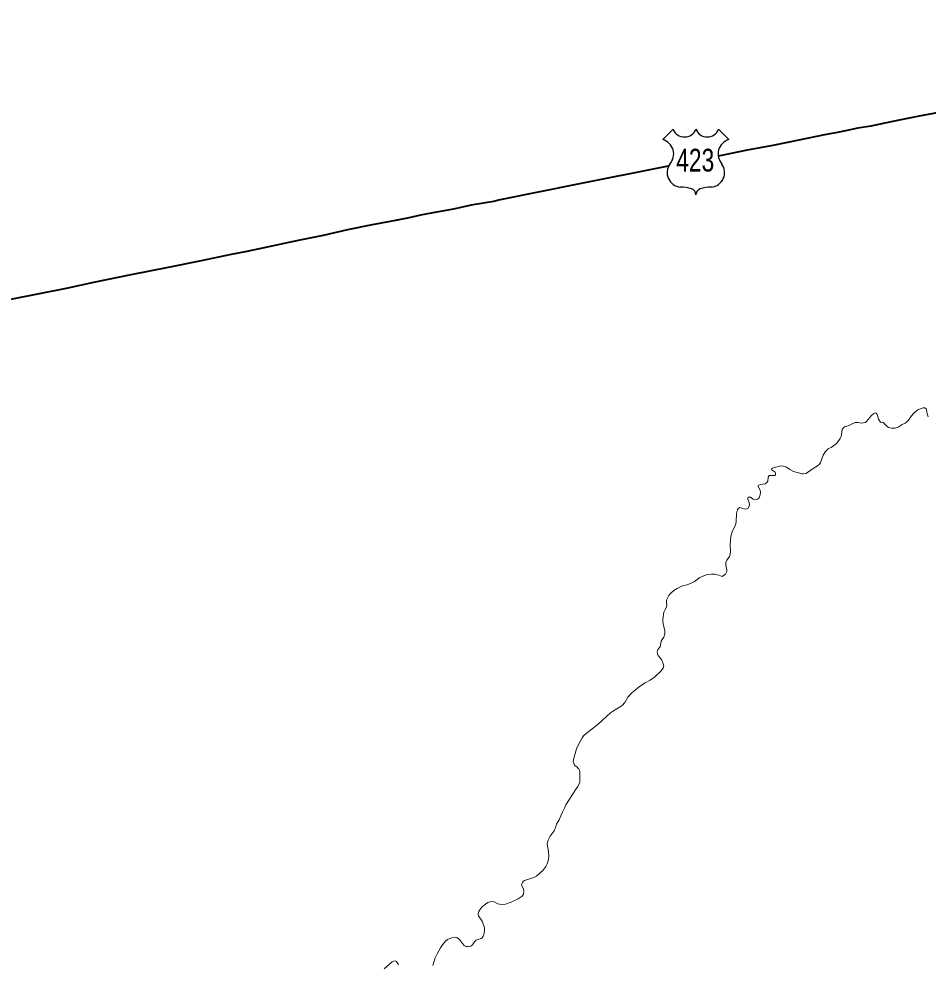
# Model space of a CAD drawing. Extents: x 553962 to 842807, y 8883888 to 9032388.
# Drawn here: x 587242 to 590040, y 8912077 to 8914985 of the extents above; entities that cross this region are included whole.
import ezdxf
from ezdxf.enums import TextEntityAlignment as Align

# ---------------------------------------------------------------- set-up
doc = ezdxf.new("R2010")
doc.units = 0
doc.header["$LTSCALE"] = 20
doc.layers.add('6', color=7, linetype='Continuous', lineweight=13)

msp = doc.modelspace()

# ---------------------------------------------------------------- linework, layer by layer
at = {"layer": '6', "lineweight": 25}
for p, q in [((589223.57, 8914613.83), (589255.56, 8914645.81)), ((589395.42, 8914645.81), (589427.41, 8914613.83))]:
    msp.add_line(p, q, dxfattribs=at)
at = {"layer": '6', "lineweight": 40}
for points in [[(590967.18, 8914985.17), (590878.43, 8914955.58), (590794.33, 8914928.81), (590714.06, 8914902.84), (590638.71, 8914877.68), (590563.63, 8914852.32), (590490.48, 8914828.37), (590417.32, 8914804.22), (590344.16, 8914780.26), (590270.99, 8914756.51), (590202.22, 8914734.77), (590164.88, 8914722.09), (590133.84, 8914713.23), (590073.26, 8914697.51), (590013.23, 8914685.59), (589955.93, 8914674.08), (589907.12, 8914664.39), (589864.03, 8914655.51), (589823.97, 8914648.44), (589785.54, 8914641.16), (589761.62, 8914635.92), (589721.79, 8914628.24)], [(589721.79, 8914628.24), (589642.07, 8914611.89), (589562.34, 8914595.54), (589483.17, 8914580.79), (589404.82, 8914565.24), (589393.53, 8914562.83)], [(589240.3, 8914531.93), (589219.36, 8914527.89), (588967.36, 8914478.01), (588717.54, 8914427.54), (588703.54, 8914423.51), (588633.71, 8914412.38), (588579.13, 8914399.68), (588527.31, 8914389.98), (588477.67, 8914381.69), (588437.33, 8914372.21), (588399.53, 8914364.94)], [(588411.68, 8914367.16), (588329.22, 8914351.81), (588253.33, 8914335.66), (588178.53, 8914319.12), (588105.92, 8914304.38), (588087.28, 8914299.94)], [(588087.28, 8914299.94), (587991.16, 8914279.96), (587942.94, 8914269.87)], [(587942.94, 8914269.87), (587894.74, 8914259.78), (587797.79, 8914239.59), (587700.83, 8914220.01), (587586.38, 8914197.19), (587471.37, 8914174.17), (587387.27, 8914155.41), (587303.99, 8914139.05), (587220.72, 8914122.7), (587137.71, 8914106.34), (587056.07, 8914088.98), (587006.51, 8914079.29)]]:
    msp.add_lwpolyline(points, dxfattribs=at)
at = {"layer": '6'}
for points in [[(590041, 8913761.02), (590039.31, 8913763.42), (590037.48, 8913770.22), (590035.85, 8913782.04), (590034.55, 8913785.24), (590030.46, 8913787.84), (590024.83, 8913788.63), (590009.03, 8913781.8), (589997.31, 8913773.37), (589989.18, 8913763.74), (589979.25, 8913749.7)], [(589979.25, 8913749.7), (589979.25, 8913749.7), (589975.1, 8913745.09), (589969.62, 8913740.67), (589960.93, 8913737.05), (589948.43, 8913729.22), (589939.15, 8913725.8), (589927.63, 8913725.38), (589918.85, 8913727.77), (589915.76, 8913729.57), (589902.33, 8913743.57), (589900.26, 8913744.17), (589895.56, 8913743.16), (589893.32, 8913744.16), (589887.16, 8913753.16), (589884.26, 8913764.77), (589882.27, 8913769.78), (589880.27, 8913771.78), (589877, 8913772.97), (589873.05, 8913771.17), (589865.85, 8913764.54), (589850.8, 8913746.29), (589846.82, 8913743.48), (589841.67, 8913741.87), (589836.02, 8913741.06), (589823.91, 8913743.24), (589816.17, 8913742.83), (589808.66, 8913740.22), (589794.3, 8913732.78), (589782.73, 8913729.56), (589778.38, 8913725.75), (589776, 8913721.33), (589772.3, 8913700.5), (589769.61, 8913694.08), (589765.68, 8913687.47), (589756.98, 8913677.64), (589742.07, 8913666.19), (589736.55, 8913664.18), (589732.61, 8913661.77), (589723.61, 8913652.94), (589717.17, 8913642.72), (589709.56, 8913620.47), (589705.81, 8913614.66), (589702.68, 8913611.65), (589683.88, 8913599.8), (589669.42, 8913589.56), (589663.5, 8913586.75), (589656.51, 8913585.33), (589652.43, 8913585.53), (589625.61, 8913592.9), (589615.05, 8913598.09), (589604.48, 8913605.48), (589594.8, 8913609.27), (589588.66, 8913609.86), (589581.48, 8913609.25), (589568.18, 8913604.42), (589561.13, 8913602.81), (589558.63, 8913600.4), (589559.13, 8913598), (589560.41, 8913596.6), (589570.02, 8913590.6), (589570.96, 8913585.4), (589570.06, 8913582.19), (589568.45, 8913580.59), (589566.37, 8913579.98), (589554.33, 8913580.56), (589550.81, 8913579.76), (589548.32, 8913575.15), (589546.65, 8913562.52), (589543.53, 8913558.11), (589538.36, 8913554.9), (589524.52, 8913552.87), (589518.95, 8913550.66), (589517.45, 8913549.06), (589517.51, 8913546.05), (589522.95, 8913535.24), (589524.03, 8913529.04), (589523.65, 8913520.82), (589520.51, 8913511.4), (589515.18, 8913507.19), (589508.68, 8913505.37), (589501.76, 8913507.57), (589493.56, 8913513.36), (589489.85, 8913513.76), (589486.52, 8913512.95), (589485.41, 8913511.35), (589485.5, 8913507.34), (589489.78, 8913497.13), (589490.82, 8913490.32), (589490, 8913486.32), (589486.4, 8913479.7), (589482.56, 8913477.49), (589476.96, 8913476.08), (589467.15, 8913479.87), (589460.86, 8913481.26), (589457.62, 8913479.45), (589453.35, 8913475.04), (589450.07, 8913463.62), (589449.31, 8913437.57), (589447.67, 8913427.16), (589437.78, 8913409.91)], [(589437.78, 8913409.91), (589433.12, 8913393.48), (589433.12, 8913393.48), (589431.47, 8913367.84), (589432.07, 8913345.4), (589431.25, 8913338.19), (589428.52, 8913331.18), (589421.01, 8913319.95), (589417.46, 8913311.93), (589417.45, 8913302.51), (589420.86, 8913290.9), (589420.88, 8913284.29), (589416.37, 8913276.47), (589406.87, 8913269.04), (589396.31, 8913273.01)], [(589396.31, 8913273.01), (589390.79, 8913274.81), (589383.28, 8913276), (589373.91, 8913275.98), (589361.72, 8913274.96), (589346.77, 8913270.53), (589338.03, 8913265.91), (589320.91, 8913254.26), (589310.76, 8913248.64), (589298.32, 8913243.41), (589287.09, 8913241.19), (589280.27, 8913238.98), (589268.33, 8913232.75), (589257.36, 8913225.72), (589246.91, 8913216.69), (589242.26, 8913210.47), (589235.18, 8913196.04), (589234.77, 8913187.79)], [(589234.77, 8913187.79), (589236.06, 8913183.22), (589235.33, 8913175.01), (589229.68, 8913165.38), (589227.31, 8913159.37), (589224.24, 8913136.73), (589224.19, 8913129.52), (589225.37, 8913118.3), (589229.51, 8913102.88), (589230.08, 8913092.67), (589227.23, 8913082.85), (589221.52, 8913075.83), (589218.57, 8913070.01), (589215.26, 8913053.18), (589208.53, 8913044.96), (589207.17, 8913041.95), (589206.56, 8913037.75), (589207.54, 8913031.54), (589209.83, 8913025.73), (589220.38, 8913011.73), (589224.23, 8913003.72), (589226.62, 8912994.51), (589225.09, 8912987.7)], [(589225.09, 8912987.7), (589225.09, 8912987.7), (589217.93, 8912977.67), (589197.98, 8912959.61), (589184.29, 8912950.37), (589169.26, 8912941.74), (589151.78, 8912930.29), (589128.63, 8912911.43), (589116.37, 8912898.19), (589106.88, 8912881.94), (589098.99, 8912871.92), (589068.32, 8912854.04), (589062.83, 8912850.03), (589025.04, 8912815.31), (588987.84, 8912786.41), (588979.92, 8912778.78), (588975.23, 8912772.57), (588963.08, 8912750.11), (588957.92, 8912738.69), (588949.87, 8912709.83), (588948.02, 8912700.21), (588950.12, 8912694.83), (588951.64, 8912688.4), (588953.31, 8912687.2), (588960.16, 8912682.96), (588963.03, 8912678.66), (588965.08, 8912677.02), (588967.83, 8912668.79), (588968.15, 8912654.72), (588967.74, 8912650.42), (588967.78, 8912636.17), (588962.23, 8912622.84), (588956.67, 8912616.17), (588925.55, 8912566.18), (588921.09, 8912556.18), (588914.43, 8912543.96), (588909.98, 8912532.85), (588904.42, 8912520.63), (588896.86, 8912507.23), (588894.72, 8912498.61), (588888.87, 8912486.78), (588877.19, 8912470.34), (588870.49, 8912457.51), (588868.57, 8912451.7), (588868.08, 8912445.69), (588872.04, 8912422.66), (588872.33, 8912407.23), (588870.59, 8912394.41), (588867.89, 8912384.99), (588863.42, 8912376.77), (588853.97, 8912364.74), (588846.58, 8912357.11), (588834.47, 8912347.48), (588826.43, 8912343.26), (588798.11, 8912333.4), (588795.13, 8912331.59), (588791.89, 8912327.98), (588789.89, 8912323.97), (588789.16, 8912319.56), (588794.79, 8912307.96), (588795.87, 8912300.35), (588794.52, 8912291.73), (588790.69, 8912285.11), (588778.39, 8912277.08), (588756.59, 8912266.83)], [(588756.59, 8912266.83), (588738.94, 8912260.99), (588728.97, 8912260.18), (588721.29, 8912260.57), (588715.53, 8912262.16), (588704.71, 8912268.15), (588696.57, 8912269.54), (588685.47, 8912265.72), (588677.67, 8912261.1), (588667.39, 8912252.27), (588662.07, 8912246.25), (588656.94, 8912238.23), (588655.11, 8912231.82), (588655.13, 8912228.41), (588656.49, 8912225.01), (588667.87, 8912208.6), (588674.82, 8912188.18), (588675.29, 8912182.17), (588674.11, 8912170.35), (588671.09, 8912162.73), (588667.39, 8912157.32), (588664.16, 8912155.31), (588654.09, 8912152.29), (588649.16, 8912149.68), (588644.29, 8912144.86), (588637.78, 8912135.84), (588632.76, 8912131.82), (588624.16, 8912130.41), (588618.79, 8912131), (588612.03, 8912133.99), (588607.01, 8912139.8), (588597.89, 8912152.2), (588589.91, 8912158.2), (588585.03, 8912159.19), (588577.34, 8912158.18), (588568.13, 8912155.56), (588561.24, 8912152.34)], [(588561.24, 8912152.34), (588555.19, 8912147.53), (588555.19, 8912147.53), (588545.53, 8912135.69), (588539.57, 8912127.07), (588528.71, 8912108.22), (588522.87, 8912095.39), (588516.21, 8912072.35)], [(588410.32, 8912075.78), (588403.61, 8912084.59), (588400.08, 8912086.79), (588394.58, 8912085.98), (588390.34, 8912083.37), (588365.52, 8912061.69)]]:
    msp.add_lwpolyline(points, dxfattribs=at)
at = {"layer": '6', "lineweight": 25}
for centre, radius, start, end in [((589290.53, 8914659.21), 37.44, 200.95927, 339.04073), ((589360.46, 8914659.21), 37.44, 200.95927, 339.04073), ((589211.16, 8914569.46), 46.07, 317.5721, 74.36886), ((589439.82, 8914569.46), 46.07, 105.62774, 222.4279), ((589281.86, 8914512.43), 44.94, 144.73733, 264.65778), ((589369.12, 8914512.43), 44.94, 275.34222, 35.26267), ((589277.47, 8914349.74), 117.95, 72.89371, 89.90057), ((589306.62, 8914444.41), 18.89, 357.69345, 72.92955), ((589344.36, 8914444.41), 18.89, 107.07045, 182.30655), ((589373.51, 8914349.74), 117.95, 90.09943, 107.10629)]:
    msp.add_arc(centre, radius, start, end, dxfattribs=at)

# ---------------------------------------------------------------- texts
at = {"layer": '6', "width": 0.75}
msp.add_text('423', height=70, dxfattribs=at).set_placement((589323.44, 8914515.51), align=Align.CENTER)

doc.saveas('drawing.dxf')
